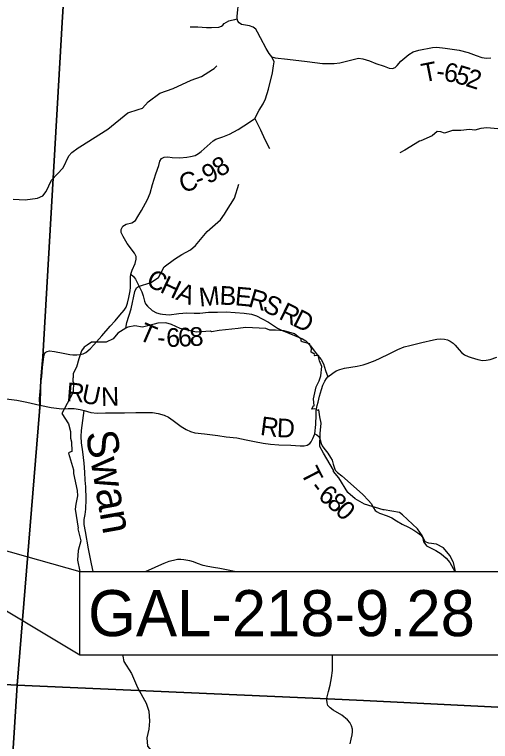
# Model space of a CAD drawing. Extents: x -1.8 to 75.7, y -2 to 25.
# Drawn here: x 47.944 to 49.391, y 18.595 to 20.804 of the extents above; entities that cross this region are included whole.
import ezdxf

# ---------------------------------------------------------------- set-up
doc = ezdxf.new("R2010")
doc.units = 0
for name, color, linetype in [('GM_X_County_Road', 7, 'Continuous'), ('GM_X_County_Road_Text', 7, 'Continuous'), ('GM_X_Minor_River', 7, 'Continuous'), ('GM_X_Minor_River_Text', 7, 'Continuous'), ('GM_X_Township', 7, 'Continuous'), ('GM_X_Township_Road', 7, 'Continuous'), ('GM_X_Township_Road_Text', 7, 'Continuous'), ('GM_X_Township_ROW', 7, 'Continuous'), ('TX_P_1', 7, 'Continuous')]:
    doc.layers.add(name, color=color, linetype=linetype)

msp = doc.modelspace()

# ---------------------------------------------------------------- linework, layer by layer
at = {"layer": 'GM_X_County_Road'}
for points in [[(48.0251, 19.6914), (48.0264, 19.703), (48.0293, 19.7319), (48.033, 19.7643), (48.0347, 19.7715), (48.0374, 19.7766), (48.0433, 19.7803), (48.0504, 19.7818), (48.0656, 19.7796), (48.0916, 19.7746), (48.1117, 19.7708), (48.1208, 19.77), (48.133, 19.7702), (48.1434, 19.771), (48.1523, 19.7734), (48.1604, 19.7773), (48.1736, 19.7886), (48.1849, 19.8004), (48.209, 19.8277), (48.2342, 19.8571), (48.2497, 19.8736), (48.2639, 19.8903), (48.2767, 19.9052), (48.2831, 19.9153), (48.2875, 19.9273), (48.2912, 19.944), (48.2951, 19.9641), (48.2968, 19.9749), (48.2968, 19.9855), (48.2963, 20.0059), (48.2979, 20.0148), (48.3013, 20.0268), (48.3104, 20.0475), (48.3139, 20.0607), (48.3136, 20.0686), (48.3082, 20.0786), (48.2859, 20.1088), (48.274, 20.1299), (48.268, 20.1415), (48.2677, 20.1513), (48.2734, 20.1613), (48.2828, 20.1673), (48.3007, 20.1714), (48.3114, 20.1786), (48.3183, 20.1899), (48.3303, 20.2085), (48.3482, 20.2421), (48.356, 20.2613), (48.3633, 20.288), (48.373, 20.3204), (48.3821, 20.3449), (48.3856, 20.359), (48.3909, 20.3669), (48.3991, 20.3707), (48.4101, 20.3713), (48.4236, 20.3697), (48.4462, 20.3691), (48.4679, 20.3703), (48.4788, 20.3724), (48.4928, 20.3754), (48.5031, 20.382), (48.5113, 20.3879), (48.5475, 20.42), (48.5563, 20.4257), (48.577, 20.4329), (48.5977, 20.4408), (48.6235, 20.4552), (48.6584, 20.4769), (48.6741, 20.4879), (48.688, 20.5131), (48.6999, 20.5325), (48.7071, 20.5476), (48.7159, 20.5775), (48.7285, 20.6265), (48.7317, 20.6479), (48.7329, 20.6605), (48.7263, 20.6759), (48.7178, 20.6853), (48.7085, 20.7008), (48.692, 20.7331), (48.6827, 20.7506), (48.6771, 20.7601), (48.6694, 20.766), (48.6583, 20.7698), (48.6458, 20.7719), (48.6341, 20.7743), (48.6266, 20.7789), (48.6232, 20.7836), (48.6207, 20.7913), (48.6209, 20.7993), (48.6259, 20.8475)], [(48.0212, 19.6173), (48.0551, 19.6097), (48.071, 19.6075), (48.088, 19.6063), (48.1074, 19.6068), (48.125, 19.6065), (48.1437, 19.6038), (48.1555, 19.6004), (48.1758, 19.5947), (48.1947, 19.593), (48.2203, 19.5933), (48.2522, 19.5938), (48.2783, 19.5941), (48.313, 19.5948), (48.345, 19.595), (48.3629, 19.5943), (48.3809, 19.5917), (48.3991, 19.5865), (48.4119, 19.5801), (48.4261, 19.5702), (48.45, 19.5524), (48.4656, 19.5428), (48.479, 19.5366), (48.4923, 19.5328), (48.5211, 19.5297), (48.5618, 19.525), (48.5873, 19.521), (48.6193, 19.5172), (48.6486, 19.512), (48.6732, 19.507), (48.6999, 19.5014), (48.7226, 19.4985), (48.7474, 19.4969), (48.7843, 19.4957), (48.8124, 19.4938), (48.824, 19.4936), (48.8335, 19.4957), (48.8415, 19.5007), (48.8453, 19.5059), (48.8505, 19.5156), (48.8564, 19.5297), (48.8595, 19.5585), (48.8613, 19.5879), (48.8613, 19.5994), (48.8643, 19.616), (48.8668, 19.6262), (48.8713, 19.6445), (48.8774, 19.6649), (48.8815, 19.6782), (48.8869, 19.6898), (48.8919, 19.6977), (48.8966, 19.7033), (48.9117, 19.7146), (48.9222, 19.7211), (48.9331, 19.7258), (48.9472, 19.7297), (48.9667, 19.7327), (48.9858, 19.7358), (49.0038, 19.74), (49.0156, 19.7436), (49.0401, 19.753), (49.056, 19.7599), (49.0825, 19.7734), (49.1091, 19.7857), (49.1284, 19.7943), (49.1454, 19.7987), (49.1821, 19.8073), (49.2176, 19.8153), (49.2282, 19.8178), (49.2404, 19.8189), (49.2515, 19.8178), (49.2605, 19.8153), (49.2685, 19.8118), (49.2771, 19.8055), (49.2838, 19.7998), (49.2956, 19.7855), (49.3031, 19.7774), (49.3122, 19.7698), (49.3235, 19.7648), (49.3327, 19.7614), (49.352, 19.756), (49.3663, 19.7532), (49.3782, 19.7534), (49.3902, 19.7562), (49.4103, 19.7625)], [(48.019, 19.5812), (48.0198, 19.5945), (48.0212, 19.6173), (48.02, 19.6365), (48.0228, 19.6698), (48.0251, 19.6914)], [(47.9182, 19.6359), (47.9508, 19.6317), (47.9817, 19.6257), (48.0212, 19.6173)], [(48.1832, 19.1111), (48.178, 19.1345), (48.1687, 19.18), (48.1594, 19.233), (48.1557, 19.2543), (48.156, 19.269), (48.1582, 19.285), (48.1611, 19.301), (48.1616, 19.3316), (48.1604, 19.3687), (48.1591, 19.3888), (48.1577, 19.4136), (48.1552, 19.4404), (48.1515, 19.475), (48.1476, 19.5027), (48.1466, 19.5221), (48.1476, 19.5403), (48.1518, 19.5704), (48.1555, 19.6004)], [(48.6131, 19.1111), (48.5933, 19.1154), (48.5685, 19.1203), (48.5489, 19.1237), (48.5312, 19.1262), (48.5175, 19.1294), (48.5001, 19.1358), (48.488, 19.1404), (48.4767, 19.1441), (48.4591, 19.1471), (48.4493, 19.148), (48.4392, 19.1476), (48.4267, 19.1453), (48.4129, 19.1419), (48.3977, 19.1353), (48.3813, 19.1282), (48.3597, 19.1181), (48.3432, 19.1111)], [(48.8935, 18.7265), (48.894, 18.7308), (48.8982, 18.747), (48.9033, 18.7656), (48.9077, 18.7882), (48.9102, 18.8103), (48.9109, 18.8403), (48.9109, 18.8568)], [(48.9639, 18.588), (48.9669, 18.6019), (48.9706, 18.6152), (48.9715, 18.6245), (48.9713, 18.6321), (48.9684, 18.6429), (48.9632, 18.6526), (48.9566, 18.6604), (48.9387, 18.6746), (48.9131, 18.6903), (48.9031, 18.6972), (48.8969, 18.7043), (48.894, 18.7119), (48.893, 18.7212), (48.8933, 18.7243), (48.8935, 18.7265)]]:
    msp.add_lwpolyline(points, dxfattribs=at)
at = {"layer": 'GM_X_Minor_River'}
msp.add_line((49.2841, 19.1111), (49.2784, 19.1393), dxfattribs=at)
for points in [[(47.9398, 20.243), (47.9761, 20.2407), (48.0133, 20.246), (48.0297, 20.253), (48.0404, 20.2668), (48.0561, 20.3004), (48.092, 20.338), (48.109, 20.3743), (48.118, 20.3851), (48.137, 20.3993), (48.142, 20.4021), (48.2271, 20.456), (48.2887, 20.5057), (48.3193, 20.5157), (48.333, 20.5195), (48.3506, 20.539), (48.3854, 20.5656), (48.4259, 20.5792), (48.4811, 20.6051), (48.512, 20.6155), (48.5456, 20.6372), (48.5509, 20.6397), (48.5589, 20.6483)], [(49.5348, 20.3996), (49.5276, 20.4156), (49.5166, 20.43), (49.4807, 20.4424), (49.4587, 20.4504), (49.4277, 20.4541), (49.4209, 20.4575), (49.4164, 20.4583), (49.4134, 20.4563), (49.3797, 20.4597), (49.3616, 20.4574), (49.3438, 20.4531), (49.3276, 20.4546), (49.3007, 20.4519), (49.275, 20.4518), (49.2508, 20.4438), (49.2402, 20.4472), (49.2285, 20.4487), (49.2138, 20.4357), (49.1787, 20.4208), (49.1756, 20.4197), (49.1303, 20.3918), (49.1156, 20.3834)], [(48.2825, 19.8512), (48.285, 19.8677), (48.2987, 19.9102), (48.3097, 19.9623), (48.3146, 19.9731), (48.3208, 19.9779), (48.3582, 19.9896), (48.3813, 20.0048), (48.3986, 20.0369), (48.4299, 20.061), (48.453, 20.0747), (48.4791, 20.089), (48.4943, 20.1026), (48.53, 20.1451), (48.57, 20.1807), (48.5822, 20.1978), (48.5882, 20.2079), (48.6124, 20.2462), (48.6254, 20.2883)], [(48.4966, 19.8387), (48.4474, 19.85), (48.4209, 19.8625), (48.4035, 19.8674), (48.3797, 19.8666), (48.3688, 19.8628), (48.3329, 19.854), (48.3094, 19.8585), (48.2883, 19.8536)], [(48.2887, 19.8537), (48.286, 19.8535), (48.2826, 19.8512), (48.2584, 19.8359), (48.2441, 19.8188), (48.2221, 19.8084)], [(48.8687, 19.6026), (48.8631, 19.6012), (48.862, 19.6043), (48.8567, 19.6062), (48.848, 19.605), (48.8529, 19.616), (48.8552, 19.6153), (48.8533, 19.6358), (48.8608, 19.6723), (48.8698, 19.6913), (48.8751, 19.7062), (48.8785, 19.7347), (48.8709, 19.7522), (48.8679, 19.7636), (48.8694, 19.7681), (48.8554, 19.767), (48.8565, 19.7696), (48.8561, 19.7723), (48.8456, 19.7776), (48.8467, 19.7894), (48.8429, 19.7985), (48.8414, 19.8031), (48.8183, 19.8095), (48.8157, 19.8114), (48.8156, 19.8178), (48.7952, 19.8334), (48.7635, 19.8424), (48.737, 19.8454), (48.7204, 19.8446), (48.7075, 19.8495), (48.6474, 19.8528), (48.6308, 19.8505), (48.6243, 19.8497), (48.5665, 19.8435), (48.5431, 19.8396), (48.5393, 19.8415), (48.4966, 19.8387)], [(48.2221, 19.8084), (48.1779, 19.808), (48.1651, 19.7996), (48.1553, 19.7931), (48.1473, 19.7824), (48.1398, 19.7581), (48.1323, 19.7326), (48.1225, 19.7132), (48.1217, 19.7014), (48.1213, 19.6984), (48.1214, 19.6881), (48.1236, 19.6866), (48.1218, 19.6565), (48.1206, 19.652)], [(48.1206, 19.652), (48.0878, 19.5915), (48.1083, 19.56), (48.1143, 19.5372), (48.1136, 19.5166), (48.1174, 19.5056), (48.1178, 19.476), (48.1102, 19.4733), (48.1076, 19.4714), (48.1228, 19.4209), (48.1228, 19.4095), (48.1338, 19.3574), (48.1357, 19.3414), (48.1304, 19.316), (48.1282, 19.3004), (48.1369, 19.2434), (48.1366, 19.2415), (48.1457, 19.205), (48.1374, 19.1757), (48.1348, 19.1457), (48.142, 19.1111)], [(49.1925, 19.2021), (49.1833, 19.2207), (49.1686, 19.2408), (49.1239, 19.2837), (49.1145, 19.2909), (49.068, 19.2987), (49.0642, 19.2987), (49.0075, 19.3157), (48.9791, 19.3324), (48.9572, 19.3517), (48.9303, 19.3957), (48.914, 19.4155), (48.914, 19.4196), (48.8829, 19.4713), (48.8723, 19.4918), (48.8727, 19.5313), (48.876, 19.5621), (48.8722, 19.5811), (48.8687, 19.6026)], [(49.2784, 19.1393), (49.2772, 19.1411), (49.2677, 19.1605), (49.2476, 19.1832), (49.2265, 19.1946), (49.2034, 19.1976), (49.1925, 19.2021)], [(48.2733, 18.8568), (48.2734, 18.8545), (48.2765, 18.8377), (48.2996, 18.8013), (48.3181, 18.7592), (48.3439, 18.7113), (48.3522, 18.687), (48.3538, 18.657), (48.3523, 18.6319), (48.3466, 18.6064), (48.3478, 18.5802), (48.3595, 18.5673), (48.3622, 18.554), (48.3562, 18.5278), (48.3565, 18.5255), (48.3467, 18.4871), (48.3286, 18.4376), (48.3279, 18.4019), (48.3378, 18.3818), (48.3703, 18.3385), (48.3968, 18.2956), (48.4093, 18.2862), (48.4376, 18.239)]]:
    msp.add_lwpolyline(points, dxfattribs=at)
at = {"layer": 'GM_X_Township'}
for points in [[(43.8002, 18.978), (44.8356, 18.9224), (45.3865, 18.8952), (46.1197, 18.859), (46.3714, 18.8466), (46.9192, 18.8195), (47.1815, 18.806), (47.9522, 18.7663), (48.0201, 19.5982), (48.0214, 19.6198), (48.0228, 19.6698), (48.0235, 19.6926), (48.0261, 19.7186), (48.0301, 19.7636), (48.0891, 20.7799), (48.1186, 21.2763), (48.1494, 21.7937), (48.1876, 22.5121)], [(48.1876, 22.5121), (48.1494, 21.7937), (48.1186, 21.2763), (48.0891, 20.7799), (48.0301, 19.7636), (48.0261, 19.7186), (48.0235, 19.6926), (48.0228, 19.6698), (48.0214, 19.6198), (48.0201, 19.5982), (47.9522, 18.7663), (48.8964, 18.7242), (49.0051, 18.7193), (50.1896, 18.6602), (50.591, 18.6401), (50.6002, 18.6397)], [(47.7632, 15.7121), (47.7893, 16.1371), (47.8138, 16.5363), (47.826, 16.7363), (47.8708, 17.4759), (47.8899, 17.791), (47.9266, 18.366), (47.9522, 18.7663), (47.1815, 18.806), (46.9192, 18.8195), (46.3714, 18.8466), (46.1197, 18.859), (45.3865, 18.8952), (44.8356, 18.9224), (43.8002, 18.978)], [(50.6002, 18.6397), (50.591, 18.6401), (50.1896, 18.6602), (49.0051, 18.7193), (48.8964, 18.7242), (47.9522, 18.7663), (47.9266, 18.366), (47.8899, 17.791), (47.8708, 17.4759), (47.826, 16.7363), (47.8138, 16.5363), (47.7893, 16.1371), (47.7632, 15.7121)]]:
    msp.add_lwpolyline(points, dxfattribs=at)
at = {"layer": 'GM_X_Township_Road'}
for points in [[(48.5958, 20.7851), (48.6034, 20.7873), (48.6139, 20.7891), (48.6207, 20.7913)], [(48.7263, 20.6759), (48.7364, 20.6721), (48.7741, 20.6686), (48.8335, 20.6611), (48.88, 20.6558), (48.8992, 20.6551), (48.9152, 20.6554), (48.9328, 20.6576), (48.9696, 20.6661), (48.9897, 20.6715), (49.0029, 20.6699), (49.0227, 20.6633), (49.0425, 20.6558), (49.068, 20.647), (49.0831, 20.6413), (49.0935, 20.6404), (49.1016, 20.6429), (49.1076, 20.6495), (49.1183, 20.662), (49.1425, 20.6825), (49.156, 20.6903), (49.173, 20.6963), (49.2151, 20.7039), (49.2283, 20.7051), (49.2531, 20.7017), (49.2959, 20.6954), (49.3232, 20.6885), (49.3477, 20.6796), (49.3644, 20.674), (49.3789, 20.6715), (49.3921, 20.673)], [(48.2979, 20.0148), (48.306, 20.0085), (48.3116, 19.9995), (48.3311, 19.9611), (48.3349, 19.9496), (48.3391, 19.9332), (48.3421, 19.9254), (48.3479, 19.9179), (48.362, 19.9047), (48.3758, 19.8978), (48.3865, 19.8948), (48.3941, 19.8931), (48.4144, 19.8919), (48.4438, 19.8956), (48.4679, 19.8971), (48.4903, 19.8969), (48.5069, 19.8961), (48.5333, 19.8992), (48.561, 19.8999), (48.587, 19.9003), (48.6143, 19.8988), (48.6416, 19.8965), (48.6646, 19.8931), (48.6795, 19.8881), (48.6972, 19.8789), (48.7158, 19.8688), (48.7431, 19.8512), (48.7559, 19.8447), (48.7947, 19.8292), (48.8199, 19.8183), (48.8295, 19.812), (48.8438, 19.7975), (48.8645, 19.7702), (48.8759, 19.7558), (48.8828, 19.7423), (48.8893, 19.7228), (48.8966, 19.7033)], [(48.8564, 19.5297), (48.8626, 19.5271), (48.8699, 19.5203), (48.8734, 19.5115), (48.876, 19.5004), (48.8794, 19.4933), (48.8846, 19.4858), (48.8968, 19.4711), (48.9049, 19.4581), (48.9091, 19.4494), (48.9127, 19.4373), (48.9184, 19.4198), (48.9255, 19.4125), (48.9392, 19.4025), (48.9744, 19.3706), (49.0028, 19.3453), (49.0205, 19.3271), (49.0281, 19.3178), (49.0356, 19.3046), (49.0404, 19.2973), (49.0465, 19.2924), (49.0531, 19.2886), (49.0773, 19.2805), (49.091, 19.2744), (49.1047, 19.2654), (49.1222, 19.2548), (49.1413, 19.2462), (49.1574, 19.2375), (49.17, 19.2292), (49.1782, 19.2226), (49.1841, 19.2158), (49.1876, 19.2021), (49.191, 19.1961), (49.1967, 19.1895), (49.2083, 19.1833), (49.2246, 19.1751), (49.2407, 19.1649), (49.256, 19.1521), (49.2678, 19.1391), (49.2824, 19.1111)]]:
    msp.add_lwpolyline(points, dxfattribs=at)
at = {"layer": 'GM_X_Township_ROW'}
for points in [[(48.4781, 20.7671), (48.5016, 20.7671), (48.5274, 20.7646), (48.5426, 20.7646), (48.5646, 20.7662), (48.5727, 20.7691), (48.5768, 20.7723), (48.5813, 20.7771), (48.5879, 20.7814), (48.5956, 20.785), (48.5958, 20.7851)], [(48.6741, 20.4879), (48.6914, 20.4536), (48.7046, 20.4241), (48.7188, 20.3971)]]:
    msp.add_lwpolyline(points, dxfattribs=at)
at = {"layer": 'TX_P_1'}
msp.add_lwpolyline([(48.142, 18.8568), (47.3404, 19.337), (48.142, 19.1111)], dxfattribs=at)
msp.add_lwpolyline([(48.142, 19.1111), (49.443, 19.1111), (49.443, 18.8568), (48.142, 18.8568)], close=True, dxfattribs=at)

# ---------------------------------------------------------------- texts
at = {"layer": 'GM_X_County_Road_Text'}
for s, rotation, p in [('8', 34.5343, (48.5693, 20.308)), ('9', 28.05, (48.5324, 20.2879)), ('C', 16.0435, (48.4537, 20.262)), ('-', 20.2663, (48.5029, 20.2763)), ('R', 355.5284, (48.1001, 19.6295)), ('U', 348.12, (48.1447, 19.6261)), ('N', 1.5663, (48.2078, 19.6145)), ('R', 352.3865, (48.6887, 19.5269)), ('D', 357.4753, (48.7404, 19.5202))]:
    msp.add_text(s, height=0.0568, rotation=rotation, dxfattribs=at).set_placement(p)
at = {"layer": 'GM_X_Minor_River_Text'}
msp.add_text('Swan', height=0.09471, rotation=280.0039, dxfattribs=at).set_placement((48.1596, 19.5328))
at = {"layer": 'GM_X_Township_Road_Text'}
for s, rotation, p in [('T', 11.1049, (49.1871, 20.5978)), ('6', 350.9543, (49.2467, 20.603)), ('5', 342.8561, (49.2792, 20.598)), ('2', 342.4718, (49.3125, 20.5877)), ('-', 352.8818, (49.224, 20.6058)), ('C', 334.8489, (48.3407, 19.9815)), ('H', 334.8614, (48.383, 19.9616)), ('A', 338.441, (48.4318, 19.9389)), ('M', 5.6603, (48.5072, 19.9165)), ('B', 357.9564, (48.5666, 19.9225)), ('E', 354.6762, (48.6124, 19.9209)), ('R', 343.6638, (48.6518, 19.9175)), ('S', 334.1447, (48.6943, 19.9052)), ('R', 333.7073, (48.7444, 19.8808)), ('D', 333.2509, (48.7861, 19.8602)), ('T', 336.4666, (48.3173, 19.8178)), ('6', 1.1802, (48.4055, 19.7938)), ('6', 2.5747, (48.442, 19.7946)), ('8', 2.9936, (48.4774, 19.7962)), ('-', 355.5144, (48.3761, 19.7958)), ('T', 297.2569, (48.8123, 19.412)), ('-', 307.6766, (48.8378, 19.3647)), ('6', 322.5593, (48.8634, 19.3349)), ('8', 317.831, (48.8902, 19.3144)), ('0', 316.5439, (48.9159, 19.2912))]:
    msp.add_text(s, height=0.0568, rotation=rotation, dxfattribs=at).set_placement(p)
at = {"layer": 'TX_P_1'}
msp.add_text('GAL-218-9.28', height=0.14, dxfattribs=at).set_placement((48.1675, 18.9149))

doc.saveas('drawing.dxf')
